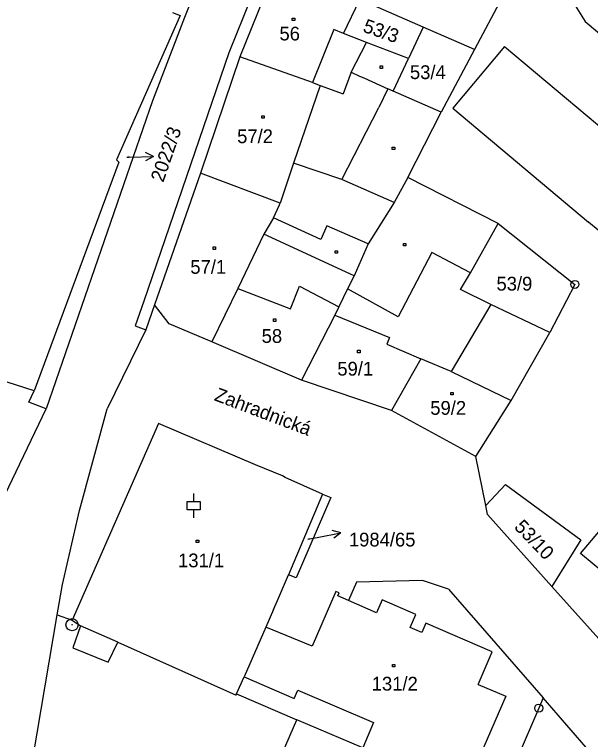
# Model space of a CAD drawing. Extents: x -795483 to -789093, y -1112258 to -1108741.
# Drawn here: x -791516.2 to -791445.1, y -1110288.5 to -1110199 of the extents above; entities that cross this region are included whole.
import ezdxf

# ---------------------------------------------------------------- set-up
doc = ezdxf.new("R2010")
doc.units = 0
for name, color, linetype in [('Komunikace', 7, 'Continuous'), ('Vrstva 1', 7, 'Continuous'), ('Vrstva 14', 7, 'Continuous'), ('Vrstva 15', 7, 'Continuous'), ('Vrstva 16', 7, 'Continuous'), ('Vrstva 2', 7, 'Continuous'), ('Vrstva 23', 7, 'Continuous'), ('Vrstva 25', 7, 'Continuous'), ('Vrstva 28', 7, 'Continuous'), ('Vrstva 38', 7, 'Continuous')]:
    doc.layers.add(name, color=color, linetype=linetype)

msp = doc.modelspace()

# ---------------------------------------------------------------- linework, layer by layer
at = {"layer": 'Komunikace'}
for p, q in [((-791502.35, -1110216.59), (-791502.06, -1110216.58)), ((-791480.01, -1110263.76), (-791478.86, -1110263.54))]:
    msp.add_line(p, q, dxfattribs=at)
at = {"layer": 'Vrstva 1'}
for p, q in [((-791489.34, -1110184.17), (-791495.23, -1110199.34)), ((-791484.94, -1110191.72), (-791489.76, -1110203.71)), ((-791483.66, -1110192.5), (-791488.39, -1110204.2)), ((-791455.54, -1110196.01), (-791459.42, -1110203.31)), ((-791475.57, -1110201.32), (-791473.56, -1110197.09)), ((-791465.75, -1110200.53), (-791473.56, -1110197.09)), ((-791447.77, -1110196.57), (-791445.72, -1110199.85)), ((-791496.73, -1110198.71), (-791495.78, -1110199.11)), ((-791495.78, -1110199.11), (-791503.66, -1110216.9)), ((-791495.23, -1110199.34), (-791499.18, -1110209.63)), ((-791445.72, -1110199.85), (-791442.63, -1110202.44)), ((-791465.75, -1110200.53), (-791467.57, -1110204.42)), ((-791459.42, -1110203.31), (-791465.75, -1110200.53)), ((-791472.73, -1110202.42), (-791475.57, -1110201.32)), ((-791467.57, -1110204.42), (-791472.73, -1110202.42)), ((-791459.42, -1110203.31), (-791463.52, -1110211.02)), ((-791455.68, -1110202.92), (-791462.07, -1110210.53)), ((-791455.68, -1110202.92), (-791438.88, -1110217.04)), ((-791489.76, -1110203.71), (-791500.27, -1110234.37)), ((-791488.39, -1110204.2), (-791493.27, -1110218.56)), ((-791479.43, -1110207.38), (-791488.39, -1110204.2)), ((-791469.47, -1110208.45), (-791467.57, -1110204.42)), ((-791474.63, -1110206.11), (-791475.64, -1110208.79)), ((-791479.43, -1110207.38), (-791478.46, -1110207.73)), ((-791478.46, -1110207.73), (-791475.64, -1110208.79)), ((-791469.47, -1110208.45), (-791470.12, -1110208.15)), ((-791463.52, -1110211.02), (-791469.47, -1110208.45)), ((-791499.18, -1110209.63), (-791512.34, -1110247.65)), ((-791462.07, -1110210.53), (-791445.3, -1110224.63)), ((-791467.63, -1110219.09), (-791463.52, -1110211.02)), ((-791503.66, -1110216.9), (-791503.36, -1110217.2)), ((-791503.36, -1110217.2), (-791513.81, -1110245.43)), ((-791481.75, -1110217.33), (-791483.41, -1110222.25)), ((-791475.78, -1110219.33), (-791481.75, -1110217.33)), ((-791493.27, -1110218.56), (-791498.95, -1110234.83)), ((-791483.41, -1110222.25), (-791493.27, -1110218.56)), ((-791469.32, -1110222.19), (-791475.78, -1110219.33)), ((-791467.63, -1110219.09), (-791469.32, -1110222.19)), ((-791456.49, -1110224.76), (-791467.63, -1110219.09)), ((-791469.32, -1110222.19), (-791472.53, -1110227.29)), ((-791459.89, -1110230.88), (-791456.49, -1110224.76)), ((-791456.49, -1110224.76), (-791447, -1110232.3)), ((-791428.53, -1110238.72), (-791445.3, -1110224.63)), ((-791485.45, -1110226.09), (-791488.65, -1110232.8)), ((-791474.26, -1110231.26), (-791485.45, -1110226.09)), ((-791472.53, -1110227.29), (-791474.26, -1110231.26)), ((-791474.26, -1110231.26), (-791475.11, -1110232.85)), ((-791461.14, -1110232.94), (-791459.89, -1110230.88)), ((-791488.65, -1110232.8), (-791491.86, -1110239.41)), ((-791475.11, -1110232.85), (-791476.16, -1110235.08)), ((-791457.38, -1110234.79), (-791461.14, -1110232.94)), ((-791447, -1110232.3), (-791450.11, -1110238.24)), ((-791500.27, -1110234.37), (-791501.35, -1110237.43)), ((-791498.95, -1110234.83), (-791500.02, -1110237.9)), ((-791497.14, -1110237.16), (-791498.95, -1110234.83)), ((-791457.38, -1110234.79), (-791462.3, -1110243.07)), ((-791450.11, -1110238.24), (-791457.38, -1110234.79)), ((-791476.16, -1110235.08), (-791476.68, -1110236.08)), ((-791476.68, -1110236.08), (-791480.8, -1110244.13)), ((-791501.35, -1110237.43), (-791500.02, -1110237.9)), ((-791491.86, -1110239.41), (-791497.14, -1110237.16)), ((-791500.02, -1110237.9), (-791504.78, -1110247.65)), ((-791454.86, -1110246.64), (-791450.11, -1110238.24)), ((-791480.8, -1110244.13), (-791491.86, -1110239.41)), ((-791466.05, -1110241.51), (-791469.66, -1110247.87)), ((-791462.3, -1110243.07), (-791466.05, -1110241.51)), ((-791513.81, -1110245.43), (-791520.19, -1110243.41)), ((-791469.66, -1110247.87), (-791480.8, -1110244.13)), ((-791514.49, -1110246.85), (-791513.81, -1110245.43)), ((-791512.34, -1110247.65), (-791514.49, -1110246.85)), ((-791459.22, -1110253.56), (-791454.86, -1110246.64)), ((-791519.17, -1110261.88), (-791512.34, -1110247.65)), ((-791508.22, -1110260.23), (-791504.78, -1110247.65)), ((-791459.22, -1110253.56), (-791469.66, -1110247.87)), ((-791498.44, -1110249.48), (-791509.1, -1110273.75)), ((-791486.46, -1110254.58), (-791498.44, -1110249.48)), ((-791458.01, -1110259.61), (-791459.22, -1110253.56)), ((-791483.11, -1110255.92), (-791486.46, -1110254.58)), ((-791482.79, -1110256.16), (-791483.11, -1110255.92)), ((-791478.17, -1110258.2), (-791482.79, -1110256.16)), ((-791458.01, -1110259.61), (-791455.56, -1110257.01)), ((-791455.56, -1110257.01), (-791446.26, -1110263.84)), ((-791478.17, -1110258.2), (-791482.38, -1110268.15)), ((-791477.16, -1110258.63), (-791481.42, -1110268.52)), ((-791478.17, -1110258.2), (-791477.16, -1110258.63)), ((-791457.79, -1110260.69), (-791458.01, -1110259.61)), ((-791446.31, -1110265.54), (-791440.96, -1110259.13)), ((-791510.3, -1110269.37), (-791508.22, -1110260.23)), ((-791457.79, -1110260.69), (-791449.85, -1110269.58)), ((-791446.26, -1110263.84), (-791449.85, -1110269.58)), ((-791440.17, -1110270.64), (-791446.31, -1110265.54)), ((-791483.73, -1110271.34), (-791482.38, -1110268.15)), ((-791481.42, -1110268.52), (-791482.38, -1110268.15)), ((-791510.96, -1110273.08), (-791510.3, -1110269.37)), ((-791473.99, -1110269.07), (-791474.97, -1110271.34)), ((-791465.81, -1110268.87), (-791473.99, -1110269.07)), ((-791462.61, -1110269.93), (-791465.81, -1110268.87)), ((-791449.85, -1110269.58), (-791435.38, -1110285.77)), ((-791476.52, -1110270.2), (-791479.47, -1110276.98)), ((-791476.12, -1110270.38), (-791476.52, -1110270.2)), ((-791476.29, -1110270.76), (-791476.12, -1110270.38)), ((-791462.61, -1110269.93), (-791450.92, -1110283.36)), ((-791484.22, -1110272.45), (-791483.73, -1110271.34)), ((-791474.97, -1110271.34), (-791476.29, -1110270.76)), ((-791471.5, -1110272.84), (-791474.97, -1110271.34)), ((-791470.81, -1110271.26), (-791471.5, -1110272.84)), ((-791466.66, -1110273.06), (-791470.81, -1110271.26)), ((-791515.57, -1110300.11), (-791510.96, -1110273.08)), ((-791510.96, -1110273.08), (-791509.1, -1110273.75)), ((-791484.22, -1110272.45), (-791485.17, -1110274.61)), ((-791467.35, -1110274.65), (-791466.66, -1110273.06)), ((-791509.1, -1110273.75), (-791508.09, -1110274.44)), ((-791465.4, -1110274.11), (-791465.9, -1110275.28)), ((-791457.22, -1110277.67), (-791465.4, -1110274.11)), ((-791508.09, -1110274.44), (-791509.02, -1110277.16)), ((-791485.17, -1110274.61), (-791487.87, -1110280.77)), ((-791479.47, -1110276.98), (-791485.17, -1110274.61)), ((-791465.9, -1110275.28), (-791467.35, -1110274.65)), ((-791504.65, -1110278.94), (-791503.48, -1110276.47)), ((-791503.48, -1110276.47), (-791488.86, -1110283.01)), ((-791509.02, -1110277.16), (-791504.65, -1110278.94)), ((-791458.94, -1110281.7), (-791457.22, -1110277.67)), ((-791488.8, -1110282.87), (-791487.87, -1110280.77)), ((-791458.94, -1110281.7), (-791455.54, -1110283.15)), ((-791488.86, -1110283.01), (-791488.8, -1110282.87)), ((-791488.8, -1110282.87), (-791481.35, -1110286.05)), ((-791455.54, -1110283.15), (-791460.7, -1110295.08)), ((-791450.92, -1110283.36), (-791451.46, -1110284.62)), ((-791445.07, -1110290.08), (-791450.92, -1110283.36)), ((-791451.46, -1110284.62), (-791458.35, -1110300.54)), ((-791483.13, -1110290.15), (-791481.35, -1110286.05)), ((-791473.22, -1110289.53), (-791481.35, -1110286.05))]:
    msp.add_line(p, q, dxfattribs=at)
msp.add_lwpolyline([(-791474.63, -1110206.11), (-791473.61, -1110206.57), (-791473.08, -1110206.81), (-791470.12, -1110208.15)], dxfattribs=at)
at = {"layer": 'Vrstva 16'}
for p, q in [((-791499.06, -1110216.507), (-791500.072, -1110216.031)), ((-791502.06, -1110216.58), (-791499.06, -1110216.507)), ((-791499.06, -1110216.507), (-791500.048, -1110217.031)), ((-791478.86, -1110263.54), (-791475.915, -1110262.964)), ((-791475.915, -1110262.964), (-791476.993, -1110262.665)), ((-791475.915, -1110262.964), (-791476.801, -1110263.646))]:
    msp.add_line(p, q, dxfattribs=at)
at = {"layer": 'Vrstva 2'}
for p, q in [((-791476.8, -1110200.83), (-791479.43, -1110207.38)), ((-791475.57, -1110201.32), (-791476.8, -1110200.83)), ((-791474.63, -1110206.11), (-791472.73, -1110202.42)), ((-791478.46, -1110207.73), (-791481.75, -1110217.33)), ((-791470.12, -1110208.15), (-791471.22, -1110210.46)), ((-791475.78, -1110219.33), (-791471.22, -1110210.46)), ((-791483.49, -1110222.47), (-791483.41, -1110222.25)), ((-791484.23, -1110224.1), (-791483.49, -1110222.47)), ((-791484.23, -1110224.1), (-791485.45, -1110226.09)), ((-791478.38, -1110226.77), (-791484.23, -1110224.1)), ((-791477.64, -1110225.07), (-791478.38, -1110226.77)), ((-791472.53, -1110227.29), (-791477.64, -1110225.07)), ((-791464.68, -1110228.38), (-791468.82, -1110236.3)), ((-791459.89, -1110230.88), (-791464.68, -1110228.38)), ((-791488.65, -1110232.8), (-791482.13, -1110235.31)), ((-791482.13, -1110235.31), (-791481.01, -1110232.53)), ((-791481.01, -1110232.53), (-791476.16, -1110235.08)), ((-791468.82, -1110236.3), (-791475.11, -1110232.85)), ((-791476.68, -1110236.08), (-791469.89, -1110238.87)), ((-791469.89, -1110238.87), (-791470.25, -1110239.67)), ((-791470.25, -1110239.67), (-791466.05, -1110241.51)), ((-791462.3, -1110243.07), (-791454.86, -1110246.64)), ((-791503.48, -1110276.47), (-791508.09, -1110274.44)), ((-791487.87, -1110280.77), (-791481.69, -1110283.41)), ((-791481.69, -1110283.41), (-791481.25, -1110282.38)), ((-791481.25, -1110282.38), (-791471.88, -1110286.4)), ((-791471.88, -1110286.4), (-791473.22, -1110289.53))]:
    msp.add_line(p, q, dxfattribs=at)
at = {"layer": 'Vrstva 23'}
for p, q in [((-791494.1, -1110259.12), (-791494.1, -1110258.12)), ((-791494.9, -1110260.12), (-791494.9, -1110259.12)), ((-791494.9, -1110259.12), (-791493.3, -1110259.12)), ((-791493.3, -1110259.12), (-791493.3, -1110260.12)), ((-791493.3, -1110260.12), (-791494.9, -1110260.12)), ((-791494.1, -1110261.12), (-791494.1, -1110260.12))]:
    msp.add_line(p, q, dxfattribs=at)
at = {"layer": 'Vrstva 25'}
for p, q in [((-791481.92, -1110199.42), (-791481.62, -1110199.42)), ((-791481.92, -1110199.72), (-791481.92, -1110199.42)), ((-791481.62, -1110199.72), (-791481.92, -1110199.72)), ((-791481.62, -1110199.42), (-791481.62, -1110199.72)), ((-791471.08, -1110205.33), (-791470.78, -1110205.33)), ((-791471.08, -1110205.63), (-791471.08, -1110205.33)), ((-791470.78, -1110205.63), (-791471.08, -1110205.63)), ((-791470.78, -1110205.33), (-791470.78, -1110205.63)), ((-791485.7, -1110211.48), (-791485.4, -1110211.48)), ((-791485.7, -1110211.78), (-791485.7, -1110211.48)), ((-791485.4, -1110211.48), (-791485.4, -1110211.78)), ((-791485.4, -1110211.78), (-791485.7, -1110211.78)), ((-791469.56, -1110215.36), (-791469.26, -1110215.36)), ((-791469.56, -1110215.66), (-791469.56, -1110215.36)), ((-791469.26, -1110215.66), (-791469.56, -1110215.66)), ((-791469.26, -1110215.36), (-791469.26, -1110215.66)), ((-791491.71, -1110227.67), (-791491.41, -1110227.67)), ((-791491.71, -1110227.97), (-791491.71, -1110227.67)), ((-791491.41, -1110227.67), (-791491.41, -1110227.97)), ((-791468.17, -1110227.23), (-791467.87, -1110227.23)), ((-791468.17, -1110227.53), (-791468.17, -1110227.23)), ((-791467.87, -1110227.53), (-791468.17, -1110227.53)), ((-791467.87, -1110227.23), (-791467.87, -1110227.53)), ((-791491.41, -1110227.97), (-791491.71, -1110227.97)), ((-791476.64, -1110228.16), (-791476.34, -1110228.16)), ((-791476.64, -1110228.46), (-791476.64, -1110228.16)), ((-791476.34, -1110228.46), (-791476.64, -1110228.46)), ((-791476.34, -1110228.16), (-791476.34, -1110228.46)), ((-791484.26, -1110236.57), (-791483.96, -1110236.57)), ((-791484.26, -1110236.87), (-791484.26, -1110236.57)), ((-791483.96, -1110236.57), (-791483.96, -1110236.87)), ((-791483.96, -1110236.87), (-791484.26, -1110236.87)), ((-791473.85, -1110240.43), (-791473.55, -1110240.43)), ((-791473.85, -1110240.73), (-791473.85, -1110240.43)), ((-791473.55, -1110240.73), (-791473.85, -1110240.73)), ((-791473.55, -1110240.43), (-791473.55, -1110240.73)), ((-791462.33, -1110245.64), (-791462.03, -1110245.64)), ((-791462.33, -1110245.94), (-791462.33, -1110245.64)), ((-791462.03, -1110245.94), (-791462.33, -1110245.94)), ((-791462.03, -1110245.64), (-791462.03, -1110245.94)), ((-791493.78, -1110263.87), (-791493.48, -1110263.87)), ((-791493.78, -1110264.17), (-791493.78, -1110263.87)), ((-791493.48, -1110264.17), (-791493.78, -1110264.17)), ((-791493.48, -1110263.87), (-791493.48, -1110264.17)), ((-791469.53, -1110279.23), (-791469.23, -1110279.23)), ((-791469.53, -1110279.53), (-791469.53, -1110279.23)), ((-791469.23, -1110279.53), (-791469.53, -1110279.53)), ((-791469.23, -1110279.23), (-791469.23, -1110279.53))]:
    msp.add_line(p, q, dxfattribs=at)
at = {"layer": 'Vrstva 28'}
for centre, radius in [((-791447, -1110232.3), 0.5), ((-791447, -1110232.3), 0.01), ((-791509.13, -1110274.32), 0.75), ((-791509.13, -1110274.32), 0.01), ((-791451.46, -1110284.62), 0.5), ((-791451.46, -1110284.62), 0.01)]:
    msp.add_circle(centre, radius, dxfattribs=at)

# ---------------------------------------------------------------- texts
at = {"layer": 'Vrstva 14'}
for s, height, rotation, p in [('53/3', 1.7, 340.8921, (-791473.3, -1110201.08)), ('2022/3', 0.1, 15.37623, (-791502.35, -1110216.59)), ('53/10', 1.7, 313.78806, (-791454.59, -1110262.34))]:
    msp.add_text(s, height=height, rotation=rotation, dxfattribs=at).set_placement(p)
for s, height, p in [('53/4', 1.7, (-791467.38, -1110206.95)), ('53/9', 1.7, (-791456.686, -1110233.06)), ('1984/65', 0.1, (-791480.01, -1110263.76))]:
    msp.add_text(s, height=height, dxfattribs=at).set_placement(p)
at = {"layer": 'Vrstva 15'}
for s, p in [('56', (-791483.503, -1110202.18)), ('57/2', (-791488.733, -1110214.86)), ('57/1', (-791494.516, -1110230.99)), ('58', (-791485.703, -1110239.52)), ('59/1', (-791476.35, -1110243.56)), ('59/2', (-791464.866, -1110248.4)), ('131/1', (-791496.03, -1110267.23)), ('131/2', (-791472.1, -1110282.45))]:
    msp.add_text(s, height=1.7, dxfattribs=at).set_placement(p)
at = {"layer": 'Vrstva 16'}
msp.add_text('2022/3', height=1.7, rotation=70.96554, dxfattribs=at).set_placement((-791497.862, -1110219.784))
msp.add_text('1984/65', height=1.7, dxfattribs=at).set_placement((-791474.92, -1110264.66))
at = {"layer": 'Vrstva 38'}
msp.add_text('Zahradnická', height=1.7, rotation=339.2109, dxfattribs=at).set_placement((-791491.67, -1110246.58))

doc.saveas('drawing.dxf')
